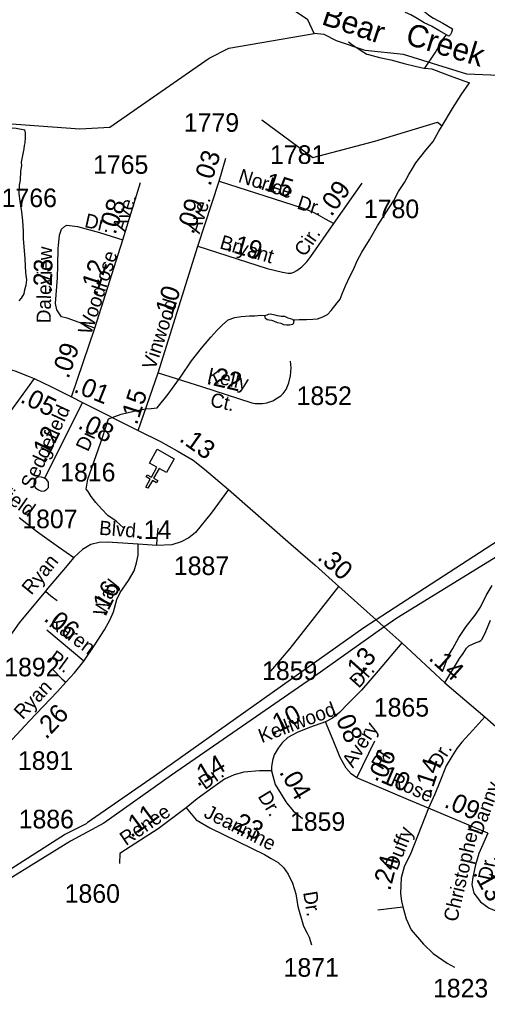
# Model space of a CAD drawing. Extents: x 2206922 to 2357709, y 510027 to 673830.
# Drawn here: x 2330088 to 2333236, y 592168 to 598716 of the extents above; entities that cross this region are included whole.
import ezdxf

# ---------------------------------------------------------------- set-up
doc = ezdxf.new("R2010")
doc.units = 0
for name, color, linetype in [('Exist Cultural Church CELL', 7, 'Continuous'), ('Exist Hydrographic Creek Single Shore', 7, 'Continuous'), ('Exist Hydrographic Creek Single Shore Label', 7, 'Continuous'), ('Exist Hydrographic Misc Water Feature', 7, 'Continuous'), ('Exist Road Non-System Type 51', 7, 'Continuous'), ('Exist Road Secondary Mileage Hundredths English Label', 7, 'Continuous'), ('Exist Road Secondary Type 51 Attributed', 7, 'Continuous'), ('Exist Road Secondary Type 51 Label', 7, 'Continuous'), ('Exist Road Secondary Type 51 Number Label', 7, 'Continuous'), ('Exist Utilities Electrical Transmission Line', 7, 'Continuous')]:
    doc.layers.add(name, color=color, linetype=linetype)

msp = doc.modelspace()

# ---------------------------------------------------------------- linework, layer by layer
at = {"layer": 'Exist Cultural Church CELL'}
msp.add_lwpolyline([(2331076.3, 595670.1), (2331026.6, 595697.9), (2330989.4, 595631.4), (2331017.3, 595615.8), (2331009.5, 595601.9), (2330981.6, 595617.5), (2330952.2, 595565), (2330938.2, 595572.9), (2330967.6, 595625.3), (2330939.7, 595641), (2330947.5, 595654.9), (2330975.4, 595639.3), (2331012.6, 595705.7), (2330962.4, 595734), (2331014.4, 595826.9), (2331128.4, 595763)], close=True, dxfattribs=at)
at = {"layer": 'Exist Hydrographic Creek Single Shore'}
for points in [[(2332070.5, 598622.7), (2332027.4, 598712.9), (2331842.4, 598836.8), (2331674.5, 599000.6), (2331412.5, 599390.3), (2331124.4, 599854.5), (2331072.5, 599977.1), (2330979.4, 600134.2), (2330983.5, 600534.7)], [(2329786.4, 598031.6), (2330494.4, 597981.5), (2330694.4, 597992.9), (2331363.4, 598456.3), (2331496.5, 598524.1), (2332070.5, 598622.7)], [(2334404.6, 597673.6), (2334328.5, 597706.6), (2333933.6, 598077.9), (2333539.5, 598304.8), (2333364.6, 598337.1), (2333097.6, 598349.3), (2332671.5, 598479.7), (2332412.5, 598508.6), (2332220.6, 598573.1), (2332136.5, 598615.6), (2332070.5, 598622.7)]]:
    msp.add_lwpolyline(points, dxfattribs=at)
at = {"layer": 'Exist Hydrographic Misc Water Feature'}
for points in [[(2332960.2, 598613.3), (2332908.1, 598642.6), (2332860.1, 598670.2), (2332809.5, 598693.5), (2332763.5, 598723.2), (2332719.3, 598746.5), (2332685, 598762.2), (2332696.7, 598786.4), (2332718.4, 598812.7), (2332742.6, 598805), (2332780.8, 598789.1), (2332808.4, 598771.6), (2332824.9, 598757.8), (2332841.3, 598746), (2332873.2, 598724.1), (2332935.8, 598690.8), (2333000.2, 598653.6), (2332994.4, 598629.7), (2332986.4, 598615.4), (2332976.4, 598603.6), (2332960.2, 598613.3)], [(2332815.2, 598387.8), (2332883.7, 598492.6), (2332932.9, 598578.9), (2332960.2, 598613.3)], [(2332301.4, 598566.1), (2332321.7, 598550.4), (2332381.9, 598508.9), (2332424, 598483.5), (2332434.2, 598481.6), (2332510.3, 598460.4), (2332584.5, 598445.2), (2332674.8, 598420.2), (2332748.8, 598403), (2332807, 598389.8), (2332815.2, 598387.8)], [(2332815.2, 598387.8), (2332860.9, 598384.5), (2332977.6, 598339.4), (2333083.8, 598300.7), (2333113.6, 598291)], [(2332931.1, 598001.3), (2332999.8, 598117.9), (2333059, 598210.4), (2333113.6, 598291)], [(2331717.4, 598042.4), (2332061.9, 597788.2), (2332478.3, 597898.7), (2332900.5, 598024.9), (2332931.1, 598001.3)], [(2329883, 597998.4), (2329886.9, 597996.6), (2329956.8, 597995.4), (2330064.6, 597984.5), (2330124.7, 597973.3)], [(2330086.8, 596825.4), (2330100.9, 596841.5), (2330118.4, 596871.7), (2330124.1, 596901.6), (2330131.7, 596929.7), (2330137.4, 596965.8), (2330130.9, 597011.8), (2330126.2, 597107.8), (2330114.3, 597243.4), (2330115.7, 597293.4), (2330111.4, 597361.4), (2330103, 597423.1), (2330091.9, 597494.9), (2330085.4, 597545), (2330088.6, 597602.9), (2330094.4, 597636.9), (2330095.8, 597697.1), (2330103, 597735), (2330101.1, 597757.1), (2330112.6, 597813), (2330118.4, 597845.4), (2330121.9, 597869.2), (2330125.8, 597887.3), (2330129.2, 597923.2), (2330129, 597953.3), (2330124.7, 597973.3)], [(2331929.2, 596695.4), (2331933.2, 596695.8), (2331969.4, 596699.5), (2332017.8, 596698.3), (2332061.4, 596700.6), (2332091.6, 596702.9), (2332129.1, 596717.1), (2332159.3, 596733.8), (2332184.7, 596759.9), (2332224.3, 596810.3), (2332243.9, 596836.6), (2332257.7, 596870.6), (2332281.1, 596924.7), (2332310, 596989.3), (2332333.8, 597035.1), (2332358.8, 597093.4), (2332390.8, 597151.9), (2332441.4, 597234.3), (2332496.6, 597329), (2332551.5, 597415.7), (2332604.6, 597500.1), (2332638.1, 597560.4), (2332677.4, 597620.6), (2332706.7, 597674.9), (2332732.2, 597715.3), (2332753.9, 597753.4), (2332820.8, 597838.3), (2332870.4, 597896.5), (2332907.7, 597965.1), (2332931.1, 598001.3)], [(2330787.3, 595297.8), (2330738.7, 595343.2), (2330682.3, 595380.5), (2330639.8, 595425.8), (2330601.1, 595469.7), (2330569.1, 595509), (2330548.8, 595542.9), (2330536.5, 595559), (2330548, 595624.9), (2330647, 595905.7), (2330687.2, 596032.3), (2330770.8, 596063), (2330857, 596082.2), (2330934.5, 596098.9), (2330974.5, 596101.3), (2331014.2, 596105.5), (2331087, 596196.3), (2331176, 596319.2), (2331244.5, 596422), (2331312.2, 596506.8), (2331374.7, 596581.3), (2331414.5, 596625.6), (2331454.1, 596664.2), (2331491.6, 596696.7), (2331535.7, 596712.8), (2331579.6, 596719.6), (2331635.8, 596724.1), (2331671.4, 596724.4), (2331711.2, 596728.9), (2331739.1, 596725.2)], [(2331739.1, 596725.2), (2331753.3, 596731.1), (2331763.3, 596735.3), (2331773.1, 596737.5), (2331795.5, 596731.7), (2331805.3, 596729.8), (2331821.3, 596726.2), (2331837.1, 596724.2), (2331847, 596722.3), (2331851.3, 596722.5), (2331871.2, 596722.3), (2331893.5, 596710.8), (2331909.5, 596706.8), (2331925.5, 596701.2), (2331929.2, 596695.4)], [(2331929.2, 596695.4), (2331933.2, 596695.8), (2331931.6, 596677.1), (2331925.9, 596665), (2331904, 596661), (2331883.9, 596660.8), (2331865.8, 596664.3), (2331847.6, 596672.3), (2331823.6, 596676), (2331799.6, 596687.7), (2331785.9, 596691.8), (2331767.8, 596695.3), (2331753.5, 596697.1), (2331741.6, 596706.9), (2331739.5, 596715), (2331739.1, 596725.2)], [(2332934.4, 594337.3), (2332973.5, 594439.6), (2333002.6, 594487.9), (2333043.8, 594562), (2333093.1, 594634.5), (2333152.5, 594711.2), (2333189.6, 594765.6), (2333226.8, 594843.9), (2333268, 594910.3)]]:
    msp.add_lwpolyline(points, dxfattribs=at)
at = {"layer": 'Exist Road Non-System Type 51'}
msp.add_line((2332498.2, 592730.8), (2332666.9, 592750.6), dxfattribs=at)
for points in [[(2330255.8, 595632), (2330236.4, 595640), (2330216.3, 595641.7), (2330198.5, 595633.4), (2330186.6, 595615.3), (2330185, 595585.5), (2330195.1, 595567.5), (2330215.3, 595553.7), (2330235.3, 595543.9), (2330255.3, 595548.1), (2330271.1, 595558.3), (2330283, 595570.4), (2330282.9, 595588.4), (2330282.8, 595606.4), (2330272.4, 595622.2), (2330255.8, 595632)], [(2330085.4, 595367.3), (2330208.2, 595271.9), (2330349.4, 595170.7), (2330452.6, 595100)], [(2331010.8, 595180.8), (2331013.9, 595227.3), (2331020.2, 595295.3)], [(2330263.2, 594873.2), (2330298.8, 594842.3), (2330341.5, 594809.1)], [(2331778.4, 594335), (2331909.3, 594488.3), (2332234.8, 594903.2)], [(2332949.1, 594255.6), (2333047.3, 594420.6), (2333073, 594452.8), (2333094.5, 594489.1), (2333110.5, 594505.1), (2333134.3, 594515.5), (2333160.2, 594527.8), (2333180.1, 594534), (2333189.9, 594540), (2333198, 594548.1), (2333211.6, 594572.3), (2333225.2, 594600.4), (2333256.4, 594676.7)], [(2330311.4, 594345.7), (2330373.1, 594284), (2330400.2, 594261.4)], [(2331886.3, 593448.1), (2331929.2, 593396.6), (2331992, 593345.3)]]:
    msp.add_lwpolyline(points, dxfattribs=at)
at = {"layer": 'Exist Road Secondary Type 51 Attributed'}
for p, q in [((2331431.6, 597629.4), (2331476.6, 597783.8)), ((2330782.1, 597234.9), (2330901.7, 597619.5)), ((2331288.1, 597191.5), (2331431.6, 597629.4)), ((2332201.7, 597345.1), (2332392.4, 597614.9)), ((2330593.6, 596641.6), (2330782.1, 597234.9)), ((2331021.4, 596341.6), (2331288.1, 597191.5)), ((2330437.9, 596180.1), (2330593.6, 596641.6)), ((2330886.7, 595952.4), (2331021.4, 596341.6)), ((2330187, 596301.6), (2329713.1, 595653.4)), ((2330437.9, 596180.1), (2330510.6, 596142.2)), ((2330510.6, 596142.2), (2330255.8, 595632)), ((2330510.6, 596142.2), (2330886.7, 595952.4)), ((2330520.8, 594401.9), (2330271.1, 594610.6)), ((2333217.8, 594027.9), (2334021.4, 593312.3)), ((2332356.5, 593618.3), (2332478.2, 593866.6)), ((2333238.3, 593246.7), (2332839.3, 593413.5))]:
    msp.add_line(p, q, dxfattribs=at)
for points in [[(2331431.6, 597629.4), (2331989.1, 597450.8), (2332058.4, 597422.8), (2332096, 597403.4), (2332143.4, 597376.6), (2332201.7, 597345.1)], [(2330344.9, 597064.4), (2330347.1, 597178.2), (2330350.1, 597196.8), (2330356.4, 597266.7), (2330371.2, 597307), (2330390.3, 597323.9), (2330407.2, 597332.4), (2330477.1, 597323.9), (2330625.4, 597283.7), (2330782.1, 597234.9)], [(2331288.1, 597191.5), (2331754.2, 597042.3), (2331856.1, 597017.8), (2331895.6, 597009.6), (2331916.2, 597009.6), (2331933.2, 597016.9), (2331953.9, 597029.1), (2331986.7, 597053.4), (2332020.7, 597086.2), (2332047.4, 597122.6), (2332201.7, 597345.1)], [(2330593.6, 596641.6), (2330409.4, 596707.3), (2330371.2, 596717.9), (2330339.5, 596764.5), (2330331, 596806.9), (2330343.2, 596978.2), (2330344.9, 597064.4)], [(2329594.4, 596470), (2329865.5, 596408.2), (2330056.2, 596354), (2330153.4, 596316.6), (2330187, 596301.6)], [(2331021.4, 596341.6), (2331312.6, 596249.2), (2331649.9, 596139.3), (2331672.5, 596135.3), (2331693.8, 596134), (2331722.3, 596134.5), (2331752.1, 596138.5), (2331792, 596152.9), (2331822.2, 596171.8), (2331844.6, 596186), (2331861.5, 596201.3), (2331880.7, 596228.4), (2331899.5, 596273.8), (2331910.9, 596321), (2331914.6, 596373.9), (2331910.9, 596419.2)], [(2330187, 596301.6), (2330298.8, 596248.1), (2330437.9, 596180.1)], [(2330886.7, 595952.4), (2331036, 595878.9), (2331148.3, 595817.2), (2331255.7, 595752.4), (2331333.2, 595693.9), (2331493.6, 595557.1)], [(2331493.6, 595557.1), (2331376.6, 595397.3), (2331271.5, 595266.9), (2331227.3, 595232.1), (2331175.1, 595203.6), (2331111.9, 595183.1), (2331010.8, 595180.8), (2330885.1, 595188.6)], [(2331493.6, 595557.1), (2331912.4, 595187.8), (2332075.9, 595047.9), (2332234.8, 594903.2), (2332486.2, 594679.2), (2332539.1, 594632), (2332659.9, 594524.4)], [(2330885.1, 595188.6), (2330782.4, 595196.5), (2330676.5, 595202.8), (2330624.4, 595199.7), (2330567.5, 595185.4), (2330512.2, 595153.8), (2330452.6, 595100), (2330383.4, 595017), (2330279, 594892.1), (2330263.2, 594873.2), (2330084.7, 594659.6), (2329902.9, 594401.9), (2329761.5, 594208.1), (2329684, 594086.4), (2329553.6, 593838.9), (2329477.8, 593698.1)], [(2330520.8, 594401.9), (2330590.4, 594504.7), (2330660.7, 594613), (2330698.6, 594682.6), (2330720.8, 594734.7), (2330742.9, 594817), (2330765, 594864.4), (2330821.9, 594943.5), (2330859.8, 595008.3), (2330875.6, 595062.1), (2330885.1, 595114.3), (2330885.1, 595188.6)], [(2332659.9, 594524.4), (2332500.3, 594337.8), (2332388.1, 594206.6), (2332299.6, 594116.4), (2332241.1, 594057.9), (2332193.7, 594018.4), (2332146.3, 593994.7)], [(2332659.9, 594524.4), (2332949.1, 594255.6), (2333217.8, 594027.9)], [(2329477.8, 593698.1), (2329595.6, 593633.8), (2329670.1, 593610.5), (2329725.9, 593612.8), (2329781.2, 593627), (2329855.5, 593680.8), (2329953.5, 593785.1), (2330153.4, 593997.8), (2330343, 594198.7), (2330400.2, 594261.4), (2330456.8, 594323.6), (2330520.8, 594401.9)], [(2333217.8, 594027.9), (2333137.2, 593937.7), (2333062.9, 593857.1), (2333029.7, 593816), (2332996.5, 593762.2), (2332958.6, 593698.9), (2332915.9, 593589.8), (2332881.2, 593507.6), (2332839.3, 593413.5)], [(2332146.3, 593994.7), (2332038.8, 593955.1), (2331955, 593923.5), (2331891.8, 593888.7), (2331853.9, 593853.9), (2331828.6, 593817.5), (2331801.7, 593771.7), (2331789.1, 593733.7), (2331782.8, 593691), (2331782.8, 593664.1)], [(2332356.5, 593618.3), (2332318.5, 593645.2), (2332285.3, 593683.1), (2332245.8, 593754.3), (2332198.4, 593871.3), (2332146.3, 593994.7)], [(2331782.8, 593664.1), (2331702.2, 593664.1), (2331596.3, 593654.7), (2331531.5, 593638.8), (2331467.5, 593608), (2331388.5, 593552.7), (2331282.6, 593476.8), (2331208.3, 593416.7)], [(2331782.8, 593664.1), (2331808.4, 593573.3), (2331848.3, 593507.1), (2331878.6, 593457.4), (2331886.3, 593448.1)], [(2332839.3, 593413.5), (2332705, 593469.7), (2332356.5, 593618.3)], [(2331208.3, 593416.7), (2331020.2, 593275.9), (2330870.1, 593179.5), (2330762.6, 593108.3), (2330761.4, 593041.5)], [(2331208.3, 593416.7), (2331276.3, 593336), (2331367.1, 593281.2), (2331647.5, 593144.5), (2331734.8, 593102.9), (2331781.6, 593076), (2331828.4, 593049.1), (2331863, 593015.8), (2331894.8, 592970.1), (2331923.8, 592909), (2331946.9, 592838.4), (2331961, 592752.3), (2331997.6, 592620.3), (2332022.7, 592572.4), (2332036.1, 592546.9), (2332052.6, 592494.8)], [(2332839.3, 593413.5), (2332719.2, 593111.5), (2332676.2, 593018.3), (2332655.2, 592946.2), (2332650, 592840.8), (2332656.4, 592787.9), (2332666.9, 592750.6), (2332687.8, 592670.3), (2332721.5, 592594.7), (2332805.9, 592499.2), (2332870.5, 592435.8), (2332963.5, 592372.3), (2333013.5, 592344.4)], [(2333238.3, 593246.7), (2333178.3, 593109.1), (2333154.8, 593033.8), (2333136.5, 592949.9), (2333131.3, 592900.2), (2333144.4, 592842.6), (2333188, 592783.2), (2333247.9, 592741.9), (2333309.5, 592716.7), (2333348.5, 592711.6), (2333370.8, 592708.1), (2333386.3, 592708.9), (2333418.9, 592706.6)]]:
    msp.add_lwpolyline(points, dxfattribs=at)
at = {"layer": 'Exist Utilities Electrical Transmission Line'}
for points in [[(2335376.3, 598307.6), (2335199.4, 597460.3), (2335189.6, 597444.1), (2335177.9, 597418), (2333588.1, 595441.9), (2333501.3, 595331), (2333348.3, 595237.4), (2332486.2, 594679.2)], [(2332539.1, 594632), (2332626.5, 594694), (2333482.4, 595220.8), (2333518.1, 595247.2), (2333664.2, 595428.8), (2335228.3, 597378.6), (2335265.8, 597420.9), (2335286.7, 597533.2), (2335379.7, 597997.9)], [(2332486.2, 594679.2), (2332403.4, 594625.6), (2330992.9, 593626.8), (2330542.5, 593314.1)], [(2330654.4, 593315.4), (2331110.7, 593638.2), (2332059.2, 594292), (2332539.1, 594632)], [(2330654.4, 593313.5), (2330431.7, 593191.3), (2330042.5, 592951.1), (2329641.5, 592701), (2329266.3, 592463), (2328871.1, 592216.8), (2328491.9, 591972.9), (2328076.7, 591726.6), (2327782.3, 591973.4), (2327457.5, 592249.7), (2327102.5, 592545.7), (2326753.5, 592843.9), (2326416.6, 593123.9), (2326227.5, 593265.7), (2326227.2, 593265.9), (2325941, 593496.5), (2325223.1, 594078.4), (2325170.8, 594113.9), (2325159.1, 594093.9), (2324990.8, 593578.3), (2324880.3, 593249.3), (2324558.9, 592512.2)], [(2326329.2, 593267), (2326442.1, 593174.2), (2326801.1, 592884.2), (2327150.1, 592584.2), (2327507.1, 592290.2), (2327829.8, 592009.7), (2328091.9, 591800.7), (2328449.4, 592024.5), (2328842.6, 592268.5), (2329229.8, 592504.6), (2329601, 592742.4), (2330006.1, 592990.6), (2330391.3, 593236.6), (2330542.4, 593312.4)]]:
    msp.add_lwpolyline(points, dxfattribs=at)

# ---------------------------------------------------------------- texts
at = {"layer": 'Exist Hydrographic Creek Single Shore Label'}
for s, rotation, p in [('Bear', 341.44129, (2332112.1, 598685.6)), ('Creek', 342.98256, (2332675.8, 598553.8))]:
    msp.add_text(s, height=150, rotation=rotation, dxfattribs=at).set_placement(p)
at = {"layer": 'Exist Road Secondary Mileage Hundredths English Label'}
for s, rotation, p in [('.03', 72.25364, (2331371.5, 597590.4)), ('.15', 342.06629, (2331683.6, 597587)), ('.09', 54.14121, (2332185.7, 597386)), ('.08', 71.95677, (2330733.1, 597264.5)), ('.09', 72.25364, (2331257.9, 597266.2)), ('.19', 343.67411, (2331475.7, 597162.6)), ('.23', 88.88261, (2330305.5, 596874.4)), ('.12', 71.96371, (2330607.5, 596855.2)), ('.10', 72.10125, (2331102.2, 596679.6)), ('.09', 71.03127, (2330416.9, 596295.5)), ('.22', 346.81647, (2331339.5, 596267.7)), ('.01', 338.22406, (2330446.3, 596213.4)), ('.05', 333.56438, (2330086.1, 596145.6)), ('.15', 72.14659, (2330877.5, 595984.8)), ('.08', 333.45879, (2330473.7, 595971.1)), ('.12', 63.94275, (2330263.4, 595733.3)), ('.13', 324.60394, (2331156, 595885.9)), ('.14', 0.29799, (2330877.5, 595222.7)), ('.30', 318.73413, (2332084.8, 595091.5)), ('.16', 63.40637, (2330664.5, 594695.1)), ('.06', 322.01391, (2330244.9, 594678.9)), ('.13', 47.98806, (2332339.4, 594253.9)), ('.14', 318.24725, (2332833.6, 594415.3)), ('.26', 46.53881, (2330267, 593871.5)), ('.10', 27.66807, (2331789, 593899.1)), ('.08', 292.95503, (2332196, 594055.1)), ('.14', 30.35685, (2331285.1, 593555.7)), ('.06', 68.6233, (2332537.5, 593563.4)), ('.10', 337.16616, (2332467.6, 593609.4)), ('.14', 71.73189, (2332855, 593503.6)), ('.04', 300.6468, (2331831.3, 593656.3)), ('.09', 336.06523, (2332937.4, 593424)), ('.11', 36.65698, (2330838.8, 593211.2)), ('.23', 334.51677, (2331479.8, 593295.5)), ('.24', 75.49867, (2332580.5, 592853.2)), ('.13', 298.82253, (2333134.2, 592977.7))]:
    msp.add_text(s, height=125, rotation=rotation, dxfattribs=at).set_placement(p)
at = {"layer": 'Exist Road Secondary Type 51 Label'}
for s, rotation, p in [('Norlee', 342.06629, (2331553.3, 597625.2)), ('Ave.', 71.95677, (2330799.2, 597284.5)), ('Ave.', 72.25364, (2331298.4, 597270.8)), ('Dr.', 342.06629, (2331948.7, 597446.4)), ('Dr.', 347.31569, (2330520.1, 597321.4)), ('Cir.', 56.27071, (2332007.5, 597115.5)), ('Bryant', 343.67411, (2331428.7, 597178.6)), ('Daleview', 88.88261, (2330297.4, 596673.3)), ('Woodrose', 71.96371, (2330569.2, 596591.6)), ('Vinwood', 72.14659, (2331000.5, 596355.7)), ('Kelly', 347.30598, (2331347.1, 596284.2)), ('Ct.', 347.30598, (2331364.6, 596116.8)), ('Sedgefield', 65.09714, (2330177.9, 595550.9)), ('Dr.', 65.09714, (2330548.3, 595805.2)), ('Westfield', 325.07013, (2329722.6, 595667.1)), ('Blvd.', 355.29095, (2330620.8, 595252.7)), ('Ryan', 50.87775, (2330168.1, 594841.4)), ('Way', 71.15366, (2330670.2, 594697.2)), ('Karen', 323.77169, (2330279.7, 594641.6)), ('Pl.', 323.77169, (2330274.8, 594405.4)), ('Dr.', 47.98806, (2332369.7, 594214.9)), ('Ryan', 46.53881, (2330109, 594005.2)), ('Kelliwood', 20.74476, (2331716.6, 593850.3)), ('Avery', 57.69682, (2332330.9, 593678.9)), ('Dr.', 57.44096, (2332910.8, 593674.5)), ('Pl.', 57.69682, (2332527.8, 593664.6)), ('Dr.', 35.49733, (2331335, 593534.2)), ('Rose', 336.06523, (2332574.2, 593570.3)), ('Danny', 69.36904, (2333196.6, 593226)), ('Dr.', 301.38391, (2331687.7, 593493.4)), ('Renee', 34.2731, (2330803.6, 593158.1)), ('Jeannine', 333.27386, (2331321, 593356.8)), ('Christopher', 76.81249, (2333030.4, 592644.6)), ('Duffy', 68.13914, (2332627.8, 592989.2)), ('Dr.', 77.89399, (2333262.7, 592922.7)), ('Dr.', 279.30202, (2331995.2, 592847.5))]:
    msp.add_text(s, height=95, rotation=rotation, dxfattribs=at).set_placement(p)
at = {"layer": 'Exist Road Secondary Type 51 Number Label'}
for s, p in [('1779', (2331193.2, 597961)), ('1781', (2331772.7, 597745.2)), ('1765', (2330582.6, 597678.5)), ('1766', (2329968, 597454.7)), ('1780', (2332404.3, 597380.5)), ('1852', (2331951.6, 596124.4)), ('1816', (2330361.7, 595610.1)), ('1807', (2330106.6, 595296)), ('1887', (2331126.2, 594981.2)), ('1892', (2329985.4, 594299.9)), ('1859', (2331719.4, 594275.6)), ('1865', (2332471.1, 594029.3)), ('1891', (2330077.3, 593671.2)), ('1886', (2330082.3, 593277.7)), ('1859', (2331907, 593261.3)), ('1860', (2330391.7, 592777.4)), ('1871', (2331864.3, 592280.4)), ('1823', (2332868.9, 592141.3))]:
    msp.add_text(s, height=125, dxfattribs=at).set_placement(p)

doc.saveas('drawing.dxf')
